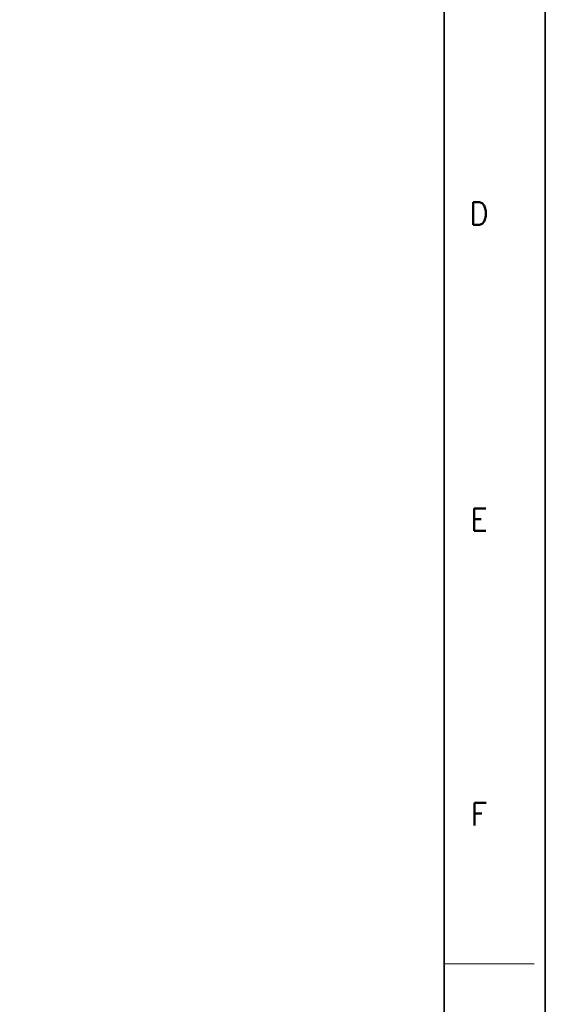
# Model space of a CAD drawing. Header units: millimetres. Extents: x 4497 to 11741, y 5958 to 12619.
# Tile 264 of 424: x 5449 to 5490, y 10771 to 10847. Entities that reach past the tile are written whole.
import ezdxf
from ezdxf.enums import TextEntityAlignment as Align

# ---------------------------------------------------------------- set-up
doc = ezdxf.new("R2010")
doc.units = ezdxf.units.MM
doc.header["$LTSCALE"] = 0.8
doc.layers.get('0').update_dxf_attribs({"linetype": 'CONTINUOUS', "lineweight": 0})
doc.styles.get("Standard").update_dxf_attribs({"font": 'romans.shx', "width": 0.8, "oblique": 5, "bigfont": 'whgtxt.shx'})

msp = doc.modelspace()

# ---------------------------------------------------------------- linework, layer by layer
at = {"color": 7, "linetype": 'Continuous', "lineweight": 35}
msp.add_line((5481.701, 10632.799), (5481.701, 10914.584), dxfattribs=at)
at = {"color": 7, "linetype": 'Continuous'}
msp.add_line((5481.701, 10773.691), (5488.737, 10773.691), dxfattribs=at)
at = {"color": 7, "linetype": 'Continuous', "lineweight": 35}
msp.add_lwpolyline([(5069.597, 10922.191), (5069.597, 10625.191), (5489.597, 10625.191), (5489.597, 10922.191)], close=True, dxfattribs=at)

# ---------------------------------------------------------------- texts
at = {"color": 7, "linetype": 'Continuous', "width": 0.933333}
for s, p in [('D', (5484.429, 10832.3)), ('E', (5484.429, 10808.394)), ('F', (5484.429, 10785.387))]:
    msp.add_text(s, height=1.759, dxfattribs=at).set_placement(p, align=Align.MIDDLE_CENTER)

doc.saveas('drawing.dxf')
